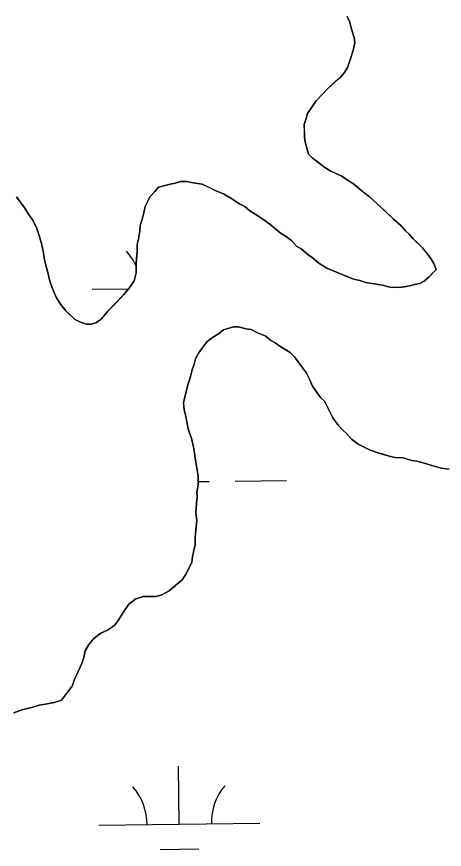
# Model space of a CAD drawing. Extents: x 3694830 to 3732949, y 415201 to 440970.
# Drawn here: x 3729869 to 3730134, y 423242 to 423758 of the extents above; entities that cross this region are included whole.
import ezdxf

# ---------------------------------------------------------------- set-up
doc = ezdxf.new("R2010")
doc.units = 0
doc.layers.add('V-TOPO-SHOR', color=7, linetype='Continuous')
doc.layers.add('V-WETL-SWMP', color=7, linetype='Continuous')

msp = doc.modelspace()

# ---------------------------------------------------------------- linework, layer by layer
at = {"layer": 'V-TOPO-SHOR'}
for points in [[(3730032.92, 423623.89), (3730035.67, 423622.14), (3730039.34, 423619.5), (3730042.58, 423615.96), (3730045.33, 423614.21), (3730049.47, 423610.68), (3730052.22, 423608.93), (3730056.36, 423605.41), (3730061.39, 423602.35), (3730067.32, 423599.76), (3730070.51, 423598.48), (3730073.7, 423597.19), (3730077.8, 423595.47), (3730081.89, 423594.65), (3730085.53, 423593.37), (3730090.52, 423592.58), (3730095.95, 423591.79), (3730100.5, 423590.53), (3730106.38, 423590.2), (3730109.53, 423590.72), (3730112.68, 423591.24), (3730115.82, 423592.21), (3730118.98, 423592.73), (3730121.66, 423594.14), (3730124.76, 423596.92), (3730126.97, 423599.22), (3730129.18, 423601.53), (3730127.75, 423605.11), (3730125.88, 423608.23), (3730123.55, 423611.35), (3730120.77, 423614.9), (3730118, 423617.55), (3730114.77, 423620.65), (3730112.45, 423623.31), (3730110.15, 423625.52), (3730107.37, 423628.62), (3730102.31, 423633.04), (3730097.24, 423637.9), (3730092.62, 423642.32), (3730087.56, 423646.73), (3730084.8, 423648.93), (3730082.05, 423651.13), (3730077.91, 423654.66), (3730074.71, 423656.4), (3730070.57, 423659.47), (3730063.73, 423662.49), (3730060.07, 423664.67), (3730055.48, 423668.19), (3730052.26, 423670.83), (3730049.96, 423673.04), (3730048.98, 423676.64), (3730048.01, 423679.78), (3730047.48, 423683.38), (3730047.41, 423686.54), (3730047.31, 423691.51), (3730048.58, 423695.15), (3730049.42, 423698.33), (3730052.49, 423702.92), (3730054.68, 423706.12), (3730058.66, 423710.27), (3730062.19, 423713.97), (3730066.62, 423718.12), (3730069.73, 423720.9), (3730072.38, 423723.67), (3730074.12, 423726.87), (3730076.25, 423732.79), (3730077.94, 423738.24), (3730078.76, 423742.33), (3730078.24, 423745.48), (3730076.79, 423749.97), (3730075.32, 423755.36), (3730073.9, 423758.49)], [(3729868.89, 423646.62), (3729874.01, 423639.5), (3729875.88, 423636.37), (3729878.68, 423632.37), (3729880.09, 423629.69), (3729881.5, 423627), (3729882.95, 423622.52), (3729884.43, 423616.68), (3729885.44, 423611.73), (3729885.96, 423608.57), (3729886.96, 423604.08), (3729887.94, 423600.48), (3729889.43, 423594.19), (3729891.82, 423587.92), (3729893.71, 423583.89), (3729896.05, 423579.87), (3729899.3, 423575.88), (3729901.61, 423573.67), (3729904.84, 423570.57), (3729908.49, 423568.84), (3729912.13, 423567.56), (3729915.29, 423567.63), (3729918.43, 423568.6), (3729921.55, 423570.92), (3729925.52, 423575.53), (3729928.61, 423578.76), (3729930.82, 423581.06), (3729935.24, 423585.67), (3729938.77, 423589.81), (3729941.83, 423594.4), (3729943.08, 423599.39), (3729942.96, 423605.26), (3729943.34, 423608.44), (3729943.71, 423612.51), (3729943.61, 423617.02), (3729944.45, 423620.2), (3729945.25, 423625.19), (3729945.62, 423628.81), (3729947.3, 423634.72), (3729948.53, 423640.62), (3729950.27, 423643.82), (3729951.57, 423646.56), (3729954.67, 423649.79), (3729956.87, 423652.55), (3729960.91, 423653.54), (3729964.05, 423654.51), (3729967.21, 423655.03), (3729970.8, 423656), (3729974.41, 423656.08), (3729978.49, 423655.26), (3729983.93, 423654.47), (3729988.5, 423652.31), (3729992.15, 423650.58), (3729997.16, 423648.43), (3730001.74, 423645.82), (3730007.23, 423642.32), (3730010.43, 423640.58), (3730013.65, 423637.93), (3730016.86, 423635.75), (3730022.36, 423632.25), (3730026.03, 423629.61), (3730030.17, 423626.09), (3730032.92, 423623.89)], [(3730137.23, 423477.45), (3730132.24, 423478.25), (3730125.88, 423479.92), (3730121.79, 423481.19), (3730117.24, 423482.45), (3730114.07, 423482.83), (3730108.62, 423484.52), (3730103.64, 423484.87), (3730100.01, 423485.7), (3730095.46, 423486.96), (3730092.28, 423487.79), (3730087.73, 423489.5), (3730084.53, 423491.24), (3730080.88, 423492.97), (3730076.75, 423496.05), (3730073.51, 423499.6), (3730071.2, 423501.8), (3730068.43, 423504.91), (3730065.17, 423509.36), (3730063.76, 423512.04), (3730061.88, 423515.61), (3730059.98, 423519.64), (3730057.68, 423521.85), (3730055.35, 423524.96), (3730052.55, 423528.97), (3730050.65, 423533.45), (3730048.77, 423537.02), (3730044.12, 423543.25), (3730041.33, 423547.26), (3730038.56, 423549.91), (3730035.81, 423551.66), (3730032.15, 423553.84), (3730029.39, 423556.04), (3730026.65, 423557.34), (3730023.43, 423559.98), (3730018.42, 423562.13), (3730014.31, 423564.3), (3730011.14, 423564.69), (3730006.59, 423565.95), (3730003.43, 423565.88), (3729997.15, 423563.94), (3729994.03, 423561.62), (3729990.47, 423559.28), (3729986.91, 423556.5), (3729983.84, 423552.36), (3729981.64, 423549.61), (3729979.91, 423545.96), (3729979.07, 423542.77), (3729977.79, 423539.13), (3729976.54, 423534.14), (3729975.26, 423530.5), (3729973.59, 423524.14), (3729972.35, 423518.69), (3729972.89, 423514.63), (3729973.89, 423510.14), (3729974.4, 423506.98), (3729975.4, 423502.49), (3729977.33, 423496.65), (3729978.82, 423490.36), (3729979.37, 423485.85), (3729980.41, 423479.55), (3729981.45, 423473.25), (3729981.56, 423467.83), (3729980.75, 423463.29), (3729980.82, 423460.13), (3729980.44, 423456.51), (3729980.13, 423450.18), (3729980.67, 423445.67), (3729979.94, 423437.52), (3729979.56, 423434.35), (3729979.63, 423430.74), (3729978.81, 423427.11), (3729977.99, 423423.02), (3729977.61, 423419.85), (3729975.88, 423416.2), (3729974.15, 423412.55), (3729971.51, 423408.88), (3729968.85, 423406.56), (3729966.19, 423404.25), (3729963.53, 423401.93), (3729959.06, 423399.58), (3729955.46, 423398.6)], [(3729955.46, 423398.6), (3729951.4, 423398.51), (3729947.34, 423398.43), (3729942.85, 423396.98), (3729938.4, 423393.72), (3729935.33, 423389.14), (3729931.84, 423383.64), (3729929.65, 423380.43), (3729925.19, 423377.63), (3729921.16, 423375.74), (3729916.71, 423372.48), (3729913.63, 423368.8), (3729911.45, 423364.69), (3729910.64, 423360.6), (3729909.36, 423356.96), (3729906.76, 423351.48), (3729904.61, 423346.47), (3729903.33, 423342.83), (3729899.81, 423338.23), (3729896.74, 423334.1), (3729892.25, 423332.65), (3729886.85, 423331.63), (3729882.8, 423331.1), (3729878.31, 423329.65), (3729872.02, 423328.16), (3729867.09, 423326.25)]]:
    msp.add_lwpolyline(points, dxfattribs=at)
at = {"layer": 'V-WETL-SWMP'}
for p, q in [((3730073.9, 423758.49), (3730075.32, 423755.36)), ((3730075.32, 423755.36), (3730076.79, 423749.97)), ((3730076.79, 423749.97), (3730078.24, 423745.48)), ((3730078.24, 423745.48), (3730078.76, 423742.33)), ((3730078.76, 423742.33), (3730077.94, 423738.24)), ((3730077.94, 423738.24), (3730076.25, 423732.79)), ((3730076.25, 423732.79), (3730074.12, 423726.87)), ((3730074.12, 423726.87), (3730072.38, 423723.67)), ((3730069.73, 423720.9), (3730062.19, 423713.96)), ((3730072.38, 423723.67), (3730069.73, 423720.9)), ((3730062.19, 423713.96), (3730054.68, 423706.12)), ((3730054.68, 423706.12), (3730049.42, 423698.33)), ((3730048.58, 423695.15), (3730047.31, 423691.51)), ((3730049.42, 423698.33), (3730048.58, 423695.15)), ((3730047.31, 423691.51), (3730047.48, 423683.38)), ((3730047.48, 423683.38), (3730048.01, 423679.78)), ((3730048.01, 423679.78), (3730049.96, 423673.04)), ((3730049.96, 423673.04), (3730052.26, 423670.83)), ((3730052.26, 423670.83), (3730055.48, 423668.19)), ((3730055.48, 423668.19), (3730060.07, 423664.67)), ((3730060.07, 423664.67), (3730063.73, 423662.49)), ((3730063.73, 423662.49), (3730070.57, 423659.47)), ((3730070.57, 423659.47), (3730074.71, 423656.4)), ((3729956.87, 423652.55), (3729954.66, 423649.79)), ((3729960.91, 423653.54), (3729956.87, 423652.55)), ((3729964.05, 423654.51), (3729960.91, 423653.54)), ((3729967.2, 423655.02), (3729964.05, 423654.51)), ((3729970.8, 423656), (3729967.2, 423655.02)), ((3729974.41, 423656.08), (3729970.8, 423656)), ((3729978.49, 423655.26), (3729974.41, 423656.08)), ((3729983.93, 423654.47), (3729978.49, 423655.26)), ((3729992.15, 423650.58), (3729983.93, 423654.47)), ((3730074.71, 423656.4), (3730077.91, 423654.66)), ((3730077.91, 423654.66), (3730082.05, 423651.13)), ((3729954.66, 423649.79), (3729951.57, 423646.56)), ((3729997.16, 423648.43), (3729992.15, 423650.58)), ((3730001.74, 423645.82), (3729997.16, 423648.43)), ((3730082.05, 423651.13), (3730087.56, 423646.73)), ((3729874.01, 423639.5), (3729868.89, 423646.62)), ((3729950.27, 423643.82), (3729948.53, 423640.62)), ((3729951.57, 423646.56), (3729950.27, 423643.82)), ((3730007.23, 423642.32), (3730001.74, 423645.82)), ((3730010.43, 423640.58), (3730007.23, 423642.32)), ((3730087.56, 423646.73), (3730092.62, 423642.32)), ((3730092.62, 423642.32), (3730102.31, 423633.04)), ((3729875.88, 423636.37), (3729874.01, 423639.5)), ((3729948.53, 423640.62), (3729947.3, 423634.72)), ((3730013.65, 423637.94), (3730010.43, 423640.58)), ((3730016.86, 423635.74), (3730013.65, 423637.94)), ((3729878.68, 423632.37), (3729875.88, 423636.37)), ((3729881.5, 423627), (3729878.68, 423632.37)), ((3729947.3, 423634.72), (3729945.62, 423628.81)), ((3730022.36, 423632.25), (3730016.86, 423635.74)), ((3730026.03, 423629.61), (3730022.36, 423632.25)), ((3730102.31, 423633.04), (3730107.37, 423628.62)), ((3729882.95, 423622.52), (3729881.5, 423627)), ((3729945.62, 423628.81), (3729945.25, 423625.19)), ((3730030.17, 423626.09), (3730026.03, 423629.61)), ((3730107.37, 423628.62), (3730110.15, 423625.52)), ((3729884.43, 423616.68), (3729882.95, 423622.52)), ((3729945.25, 423625.19), (3729944.45, 423620.2)), ((3730032.92, 423623.89), (3730030.17, 423626.09)), ((3730035.67, 423622.14), (3730032.92, 423623.89)), ((3730039.34, 423619.5), (3730035.67, 423622.14)), ((3730110.15, 423625.52), (3730112.45, 423623.31)), ((3730112.45, 423623.31), (3730114.77, 423620.65)), ((3729885.44, 423611.73), (3729884.43, 423616.68)), ((3729944.45, 423620.2), (3729943.61, 423617.02)), ((3729943.61, 423617.02), (3729943.71, 423612.51)), ((3730042.58, 423615.96), (3730039.34, 423619.5)), ((3730114.77, 423620.65), (3730120.77, 423614.9)), ((3729885.96, 423608.57), (3729885.44, 423611.73)), ((3729943.71, 423612.51), (3729942.96, 423605.26)), ((3730045.33, 423614.21), (3730042.58, 423615.96)), ((3730049.47, 423610.68), (3730045.33, 423614.21)), ((3730120.77, 423614.9), (3730125.88, 423608.23)), ((3729886.96, 423604.08), (3729885.96, 423608.57)), ((3730052.22, 423608.93), (3730049.47, 423610.68)), ((3730056.36, 423605.41), (3730052.22, 423608.93)), ((3730125.88, 423608.23), (3730127.75, 423605.11)), ((3729887.94, 423600.48), (3729886.96, 423604.08)), ((3729942.96, 423605.26), (3729943.08, 423599.39)), ((3730061.39, 423602.35), (3730056.36, 423605.41)), ((3730067.32, 423599.76), (3730061.39, 423602.35)), ((3730129.18, 423601.53), (3730124.76, 423596.91)), ((3730127.75, 423605.11), (3730129.18, 423601.53)), ((3729889.43, 423594.19), (3729887.94, 423600.48)), ((3729943.08, 423599.39), (3729941.83, 423594.4)), ((3730077.8, 423595.47), (3730067.32, 423599.76)), ((3730124.76, 423596.91), (3730121.66, 423594.14)), ((3729891.82, 423587.92), (3729889.43, 423594.19)), ((3729941.83, 423594.4), (3729938.77, 423589.81)), ((3730081.89, 423594.65), (3730077.8, 423595.47)), ((3730085.53, 423593.37), (3730081.89, 423594.65)), ((3730095.95, 423591.79), (3730085.53, 423593.37)), ((3730100.5, 423590.53), (3730095.95, 423591.79)), ((3730106.38, 423590.2), (3730100.5, 423590.53)), ((3730112.68, 423591.24), (3730106.38, 423590.2)), ((3730115.82, 423592.21), (3730112.68, 423591.24)), ((3730118.98, 423592.73), (3730115.82, 423592.21)), ((3730121.66, 423594.14), (3730118.98, 423592.73)), ((3729893.71, 423583.89), (3729891.82, 423587.92)), ((3729915.82, 423589.19), (3729938.46, 423589.46)), ((3729935.24, 423585.67), (3729925.51, 423575.53)), ((3729938.77, 423589.81), (3729935.24, 423585.67)), ((3729896.05, 423579.87), (3729893.71, 423583.89)), ((3729899.3, 423575.88), (3729896.05, 423579.87)), ((3729904.84, 423570.57), (3729899.3, 423575.88)), ((3729925.51, 423575.53), (3729921.54, 423570.92)), ((3729908.49, 423568.84), (3729904.84, 423570.57)), ((3729921.54, 423570.92), (3729918.43, 423568.6)), ((3729912.13, 423567.56), (3729908.49, 423568.84)), ((3729915.29, 423567.63), (3729912.13, 423567.56)), ((3729918.43, 423568.6), (3729915.29, 423567.63)), ((3729997.14, 423563.94), (3730003.43, 423565.88)), ((3730003.43, 423565.88), (3730006.59, 423565.95)), ((3730006.59, 423565.95), (3730011.14, 423564.69)), ((3730011.14, 423564.69), (3730014.31, 423564.3)), ((3729990.47, 423559.28), (3729994.03, 423561.62)), ((3729994.03, 423561.62), (3729997.14, 423563.94)), ((3730014.31, 423564.3), (3730018.42, 423562.13)), ((3730018.42, 423562.13), (3730023.43, 423559.98)), ((3730023.43, 423559.98), (3730026.65, 423557.34)), ((3729983.84, 423552.36), (3729986.91, 423556.5)), ((3729986.91, 423556.5), (3729990.47, 423559.28)), ((3730026.65, 423557.34), (3730029.39, 423556.04)), ((3730029.39, 423556.04), (3730032.15, 423553.84)), ((3729979.91, 423545.96), (3729981.64, 423549.61)), ((3729981.64, 423549.61), (3729983.84, 423552.36)), ((3730032.15, 423553.84), (3730038.56, 423549.91)), ((3730038.56, 423549.91), (3730041.32, 423547.26)), ((3729979.07, 423542.77), (3729979.91, 423545.96)), ((3730041.32, 423547.26), (3730044.12, 423543.25)), ((3729976.54, 423534.14), (3729977.79, 423539.13)), ((3729977.79, 423539.13), (3729979.07, 423542.77)), ((3730044.12, 423543.25), (3730048.77, 423537.02)), ((3729975.26, 423530.5), (3729976.54, 423534.14)), ((3730048.77, 423537.02), (3730050.65, 423533.45)), ((3729973.59, 423524.13), (3729975.26, 423530.5)), ((3730050.65, 423533.45), (3730052.55, 423528.97)), ((3730052.55, 423528.97), (3730055.35, 423524.96)), ((3729972.35, 423518.69), (3729973.59, 423524.13)), ((3730055.35, 423524.96), (3730057.68, 423521.85)), ((3729972.89, 423514.63), (3729972.35, 423518.69)), ((3730057.68, 423521.85), (3730059.98, 423519.64)), ((3730059.98, 423519.64), (3730061.87, 423515.61)), ((3729973.89, 423510.13), (3729972.89, 423514.63)), ((3730061.87, 423515.61), (3730065.17, 423509.36)), ((3729974.4, 423506.98), (3729973.89, 423510.13)), ((3730065.17, 423509.36), (3730068.43, 423504.91)), ((3729975.4, 423502.49), (3729974.4, 423506.98)), ((3729977.33, 423496.65), (3729975.4, 423502.49)), ((3730068.43, 423504.91), (3730071.2, 423501.8)), ((3730071.2, 423501.8), (3730073.51, 423499.59)), ((3730073.51, 423499.59), (3730076.75, 423496.05)), ((3729978.82, 423490.36), (3729977.33, 423496.65)), ((3730076.75, 423496.05), (3730080.88, 423492.97)), ((3730080.88, 423492.97), (3730084.53, 423491.24)), ((3729979.37, 423485.85), (3729978.82, 423490.36)), ((3730084.53, 423491.24), (3730087.73, 423489.5)), ((3730087.73, 423489.5), (3730092.28, 423487.79)), ((3730092.28, 423487.79), (3730100.01, 423485.7)), ((3729981.44, 423473.25), (3729979.37, 423485.85)), ((3730100.01, 423485.7), (3730103.64, 423484.87)), ((3730103.64, 423484.87), (3730108.62, 423484.52)), ((3730108.62, 423484.52), (3730114.07, 423482.83)), ((3730114.07, 423482.83), (3730117.24, 423482.45)), ((3730117.24, 423482.45), (3730121.79, 423481.19)), ((3730121.79, 423481.19), (3730125.88, 423479.92)), ((3730125.88, 423479.92), (3730132.24, 423478.25)), ((3730132.24, 423478.25), (3730137.23, 423477.45)), ((3729981.56, 423467.83), (3729981.44, 423473.25)), ((3729980.75, 423463.29), (3729981.56, 423467.83)), ((3729981.52, 423469.89), (3729988.4, 423469.97)), ((3730004.4, 423470.16), (3730036.4, 423470.54)), ((3729980.82, 423460.13), (3729980.75, 423463.29)), ((3729980.13, 423450.18), (3729980.44, 423456.51)), ((3729980.44, 423456.51), (3729980.82, 423460.13)), ((3729979.94, 423437.52), (3729980.67, 423445.67)), ((3729980.67, 423445.67), (3729980.13, 423450.18)), ((3729979.56, 423434.35), (3729979.94, 423437.52)), ((3729977.99, 423423.02), (3729979.63, 423430.74)), ((3729979.63, 423430.74), (3729979.56, 423434.35)), ((3729974.15, 423412.55), (3729977.61, 423419.85)), ((3729977.61, 423419.85), (3729977.99, 423423.02)), ((3729971.51, 423408.88), (3729974.15, 423412.55)), ((3729963.53, 423401.93), (3729971.51, 423408.88)), ((3729955.46, 423398.6), (3729959.06, 423399.58)), ((3729959.06, 423399.58), (3729963.53, 423401.93)), ((3729938.4, 423393.72), (3729942.85, 423396.98)), ((3729942.85, 423396.98), (3729947.34, 423398.43)), ((3729947.34, 423398.43), (3729955.46, 423398.6)), ((3729931.84, 423383.64), (3729935.33, 423389.14)), ((3729935.33, 423389.14), (3729938.4, 423393.72)), ((3729929.65, 423380.43), (3729931.84, 423383.64)), ((3729925.19, 423377.63), (3729929.65, 423380.43)), ((3729916.71, 423372.48), (3729921.16, 423375.74)), ((3729921.16, 423375.74), (3729925.19, 423377.63)), ((3729911.45, 423364.69), (3729913.63, 423368.8)), ((3729913.63, 423368.8), (3729916.71, 423372.48)), ((3729910.64, 423360.6), (3729911.45, 423364.69)), ((3729909.36, 423356.96), (3729910.64, 423360.6)), ((3729906.76, 423351.48), (3729909.36, 423356.96)), ((3729904.61, 423346.47), (3729906.76, 423351.48)), ((3729896.74, 423334.1), (3729903.33, 423342.83)), ((3729903.33, 423342.83), (3729904.61, 423346.47)), ((3729886.85, 423331.64), (3729892.25, 423332.65)), ((3729892.25, 423332.65), (3729896.74, 423334.1)), ((3729867.09, 423326.25), (3729872.02, 423328.16)), ((3729872.02, 423328.16), (3729878.31, 423329.65)), ((3729878.31, 423329.65), (3729882.8, 423331.1)), ((3729882.8, 423331.1), (3729886.85, 423331.64)), ((3729969.78, 423257.13), (3729969.35, 423293.13)), ((3729919.79, 423256.53), (3730019.78, 423257.73)), ((3729957.97, 423241.56), (3729981.96, 423241.84))]:
    msp.add_line(p, q, dxfattribs=at)
for centre, start, end in [((3729910.57, 423589.6), 23.0729, 41.4552), ((3729914.54, 423256.95), 359.9115, 41.4552), ((3730025.01, 423258.26), 139.9115, 181.4552)]:
    msp.add_arc(centre, 35.25, start, end, dxfattribs=at)

doc.saveas('drawing.dxf')
